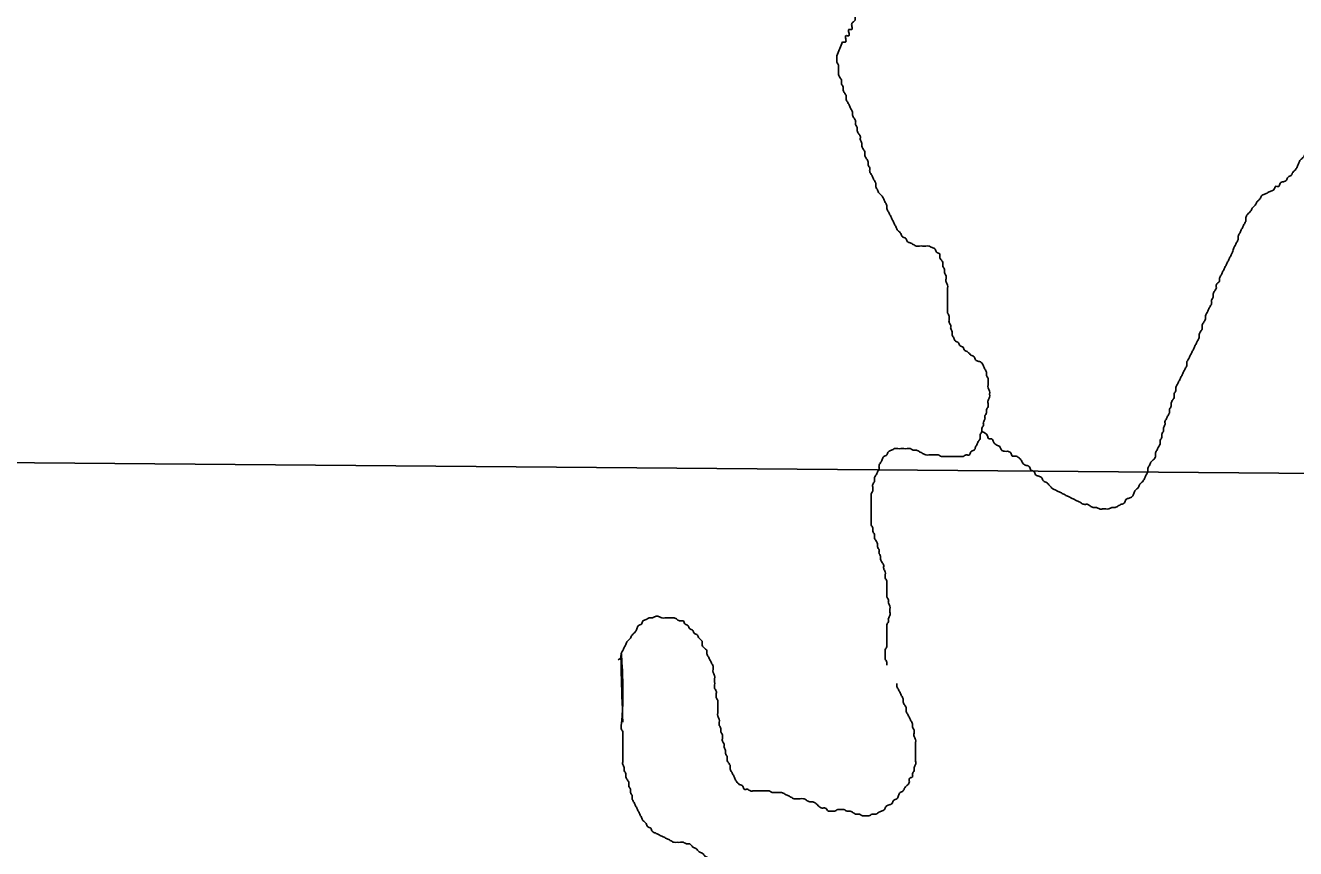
# Model space of a CAD drawing. Extents: x 813775 to 1157140, y 1757555 to 1979907.
# Drawn here: x 1036774 to 1039048, y 1829413 to 1830887 of the extents above; entities that cross this region are included whole.
import ezdxf

# ---------------------------------------------------------------- set-up
doc = ezdxf.new("R2010")
doc.units = 0
doc.layers.add('Level 35', color=7, linetype='Continuous')
doc.layers.add('Level 5', color=7, linetype='Continuous')

msp = doc.modelspace()

# ---------------------------------------------------------------- linework, layer by layer
at = {"layer": 'Level 35'}
msp.add_lwpolyline([(1038237, 1830858.1), (1038226.8, 1830832.8)], dxfattribs=at)
for points in [[(1038415.4, 1831058.7), (1038415.4, 1831053.1), (1038409.8, 1831053.1), (1038409.8, 1831047.6), (1038409.8, 1831042), (1038409.8, 1831047.6), (1038404.2, 1831047.6), (1038404.2, 1831042), (1038404.2, 1831036.4), (1038398.7, 1831036.4), (1038398.7, 1831030.8), (1038398.7, 1831025.2), (1038393.1, 1831025.2), (1038393.1, 1831019.7), (1038387.5, 1831019.7), (1038381.9, 1831019.7), (1038381.9, 1831014.1), (1038376.3, 1831014.1), (1038376.3, 1831008.5), (1038370.8, 1831008.5), (1038370.8, 1831002.9), (1038365.2, 1831002.9), (1038359.6, 1831002.9), (1038354, 1831002.9), (1038348.5, 1831002.9), (1038342.9, 1831002.9), (1038337.3, 1831002.9), (1038337.3, 1831008.5), (1038331.7, 1831014.1), (1038326.1, 1831014.1), (1038326.1, 1831019.7), (1038320.6, 1831019.7), (1038320.6, 1831025.2), (1038315, 1831025.2), (1038315, 1831030.8), (1038309.4, 1831030.8), (1038303.8, 1831030.8), (1038298.2, 1831036.4), (1038298.2, 1831030.8), (1038292.7, 1831030.8), (1038287.1, 1831025.2), (1038281.5, 1831019.7), (1038281.5, 1831014.1), (1038275.9, 1831014.1), (1038275.9, 1831008.5), (1038270.4, 1831008.5), (1038270.4, 1831002.9), (1038270.4, 1830997.3), (1038264.8, 1830991.8), (1038264.8, 1830986.2), (1038264.8, 1830980.6), (1038264.8, 1830975), (1038264.8, 1830969.4), (1038264.8, 1830963.9), (1038264.8, 1830958.3), (1038264.8, 1830952.7), (1038264.8, 1830947.1), (1038264.8, 1830941.5), (1038264.8, 1830936), (1038264.8, 1830930.4), (1038264.8, 1830924.8), (1038259.2, 1830919.2), (1038259.2, 1830913.6), (1038259.2, 1830908.1), (1038259.2, 1830902.5), (1038259.2, 1830896.9), (1038253.6, 1830891.3), (1038253.6, 1830885.7), (1038253.6, 1830880.1), (1038248, 1830880.1), (1038248, 1830874.6), (1038248, 1830869), (1038242.5, 1830869), (1038242.5, 1830863.4), (1038242.5, 1830857.8), (1038237, 1830858.1)], [(1039148.8, 1830850.4), (1039146, 1830844.8), (1039146, 1830839.2), (1039143.2, 1830833.6), (1039140.4, 1830828), (1039137.6, 1830822.4), (1039134.8, 1830816.9), (1039132, 1830811.3), (1039132, 1830805.7), (1039129.3, 1830800.1), (1039126.5, 1830794.5), (1039123.7, 1830789), (1039120.9, 1830783.4), (1039118.1, 1830777.8), (1039118.1, 1830772.2), (1039115.3, 1830766.6), (1039112.5, 1830761.1), (1039112.5, 1830755.5), (1039109.7, 1830749.9), (1039106.9, 1830744.3), (1039104.2, 1830738.7), (1039104.2, 1830733.2), (1039101.4, 1830727.6), (1039098.6, 1830722), (1039095.8, 1830716.4), (1039093, 1830710.8), (1039087.4, 1830705.2), (1039087.4, 1830699.7), (1039081.8, 1830694.1), (1039079, 1830688.5), (1039076.3, 1830682.9), (1039076.3, 1830677.3), (1039070.7, 1830674.5), (1039070.7, 1830669), (1039067.9, 1830663.4), (1039065.1, 1830657.8), (1039062.3, 1830652.2), (1039056.7, 1830646.6), (1039053.9, 1830641.1), (1039051.2, 1830635.5), (1039048.4, 1830629.9), (1039042.8, 1830624.3), (1039040, 1830618.7), (1039034.4, 1830615.9), (1039031.6, 1830610.4), (1039026.1, 1830607.6), (1039020.5, 1830604.8), (1039017.7, 1830599.2), (1039012.1, 1830599.2), (1039009.3, 1830593.6), (1039003.7, 1830590.8), (1038998.2, 1830588), (1038992.6, 1830585.2), (1038987, 1830582.5), (1038984.2, 1830576.9), (1038978.6, 1830571.3), (1038975.8, 1830565.7), (1038970.3, 1830560.1), (1038967.5, 1830554.6), (1038961.9, 1830549), (1038959.1, 1830543.4), (1038959.1, 1830537.8), (1038956.3, 1830532.2), (1038953.5, 1830526.6), (1038950.7, 1830521.1), (1038947.9, 1830515.5), (1038945.2, 1830509.9), (1038945.2, 1830504.3), (1038942.4, 1830498.7), (1038939.6, 1830493.2), (1038936.8, 1830487.6), (1038934, 1830479.2), (1038931.2, 1830473.6), (1038928.4, 1830468), (1038925.6, 1830462.5), (1038922.8, 1830456.9), (1038920.1, 1830451.3), (1038917.3, 1830445.7), (1038914.5, 1830440.1), (1038911.7, 1830434.6), (1038911.7, 1830429), (1038906.1, 1830423.4), (1038906.1, 1830417.8), (1038903.3, 1830412.2), (1038900.5, 1830406.7), (1038900.5, 1830401.1), (1038897.7, 1830395.5), (1038897.7, 1830389.9), (1038895, 1830384.3), (1038892.2, 1830378.7), (1038889.4, 1830373.2)], [(1038226.8, 1830832.8), (1038226.8, 1830827.2), (1038226.8, 1830821.6), (1038229.6, 1830816.1), (1038229.6, 1830810.5), (1038229.6, 1830804.9), (1038229.6, 1830799.3), (1038232.4, 1830793.7), (1038235.2, 1830788.1), (1038235.2, 1830782.6), (1038238, 1830777), (1038238, 1830771.4), (1038240.8, 1830765.8), (1038243.6, 1830760.2), (1038243.6, 1830754.7), (1038246.4, 1830749.1), (1038249.1, 1830743.5), (1038251.9, 1830737.9), (1038254.7, 1830732.3), (1038254.7, 1830726.8), (1038257.5, 1830721.2), (1038260.3, 1830715.6), (1038260.3, 1830710), (1038263.1, 1830704.4), (1038263.1, 1830698.8), (1038265.9, 1830693.3), (1038268.7, 1830687.7), (1038268.7, 1830682.1), (1038271.5, 1830676.5), (1038271.5, 1830670.9), (1038274.3, 1830665.4), (1038277, 1830659.8), (1038277, 1830654.2), (1038279.8, 1830648.6), (1038282.6, 1830643), (1038282.6, 1830637.5), (1038285.4, 1830631.9), (1038285.4, 1830626.3), (1038288.2, 1830620.7), (1038291, 1830615.1), (1038293.8, 1830609.6), (1038296.6, 1830604), (1038296.6, 1830598.4), (1038299.4, 1830592.8), (1038302.1, 1830587.2), (1038307.7, 1830581.6), (1038310.5, 1830576.1), (1038313.3, 1830570.5), (1038316.1, 1830564.9), (1038316.1, 1830559.3), (1038318.9, 1830553.7), (1038321.7, 1830548.2), (1038324.5, 1830542.6), (1038327.2, 1830537), (1038330, 1830531.4), (1038332.8, 1830525.8), (1038335.6, 1830520.3), (1038341.2, 1830514.7), (1038344, 1830509.1), (1038349.6, 1830506.3), (1038352.4, 1830500.7), (1038357.9, 1830497.9), (1038363.5, 1830495.1), (1038369.1, 1830492.4), (1038374.7, 1830492.4), (1038380.2, 1830492.4), (1038385.8, 1830492.4), (1038391.4, 1830492.4), (1038397, 1830489.6), (1038402.6, 1830486.8), (1038405.3, 1830481.2), (1038410.9, 1830478.4), (1038410.9, 1830472.8), (1038413.7, 1830467.2), (1038416.5, 1830461.7), (1038416.5, 1830456.1), (1038419.3, 1830450.5), (1038419.3, 1830444.9), (1038422.1, 1830439.3), (1038422.1, 1830433.8), (1038422.1, 1830428.2), (1038424.9, 1830422.6), (1038424.9, 1830417), (1038424.9, 1830411.4), (1038424.9, 1830405.8), (1038424.9, 1830400.3), (1038424.9, 1830394.7), (1038424.9, 1830389.1), (1038424.9, 1830383.5), (1038424.9, 1830377.9), (1038424.9, 1830372.4)], [(1038424.9, 1830372.4), (1038427.7, 1830366.8), (1038427.7, 1830361.2), (1038427.7, 1830355.6), (1038430.5, 1830350), (1038430.5, 1830344.5), (1038433.2, 1830338.9), (1038433.2, 1830333.3), (1038436, 1830327.7), (1038438.8, 1830322.1), (1038444.4, 1830319.3), (1038447.2, 1830313.8), (1038452.8, 1830311), (1038455.6, 1830305.4), (1038461.1, 1830302.6), (1038466.7, 1830297), (1038472.3, 1830294.2), (1038475.1, 1830288.6), (1038480.7, 1830285.9), (1038486.2, 1830283.1), (1038489, 1830277.5), (1038491.8, 1830271.9), (1038494.6, 1830266.3), (1038494.6, 1830260.7), (1038497.4, 1830255.2), (1038497.4, 1830249.6), (1038497.4, 1830244), (1038497.4, 1830238.4), (1038500.2, 1830232.8), (1038500.2, 1830227.3), (1038500.2, 1830221.7), (1038497.4, 1830216.1), (1038497.4, 1830210.5), (1038497.4, 1830204.9), (1038494.6, 1830199.3), (1038494.6, 1830193.8), (1038491.8, 1830188.2), (1038491.8, 1830182.6), (1038489, 1830177), (1038489, 1830171.4), (1038486.2, 1830165.9), (1038486.2, 1830160.3), (1038483.4, 1830154.7), (1038483.4, 1830149.1), (1038480.7, 1830143.5), (1038477.9, 1830138), (1038475.1, 1830132.4), (1038472.3, 1830126.8), (1038466.7, 1830124), (1038463.9, 1830118.4), (1038458.3, 1830118.4), (1038452.8, 1830115.6), (1038447.2, 1830115.6), (1038441.6, 1830115.6), (1038436, 1830115.6), (1038430.5, 1830115.6), (1038424.9, 1830115.6), (1038419.3, 1830115.6), (1038413.7, 1830115.6), (1038408.1, 1830118.4), (1038402.6, 1830118.4), (1038397, 1830118.4), (1038391.4, 1830118.4), (1038385.8, 1830118.4), (1038380.2, 1830121.2), (1038374.7, 1830124), (1038369.1, 1830126.8), (1038363.5, 1830126.8), (1038357.9, 1830129.6), (1038352.4, 1830129.6), (1038346.8, 1830129.6), (1038341.2, 1830129.6), (1038335.6, 1830129.6), (1038330, 1830129.6), (1038324.5, 1830126.8), (1038318.9, 1830124), (1038316.1, 1830118.4), (1038310.5, 1830115.6), (1038307.7, 1830110.1), (1038304.9, 1830104.5), (1038302.1, 1830098.9), (1038302.1, 1830093.3), (1038299.4, 1830087.7), (1038296.6, 1830082.1), (1038293.8, 1830076.6), (1038293.8, 1830071), (1038291, 1830065.4), (1038291, 1830059.8), (1038291, 1830054.2), (1038288.2, 1830048.7), (1038288.2, 1830043.1)], [(1038889.4, 1830373.2), (1038886.6, 1830367.6), (1038886.6, 1830362), (1038883.8, 1830356.4), (1038881, 1830350.8), (1038881, 1830345.3), (1038878.2, 1830339.7), (1038875.4, 1830334.1), (1038875.4, 1830328.5), (1038872.6, 1830322.9), (1038869.8, 1830317.4), (1038867.1, 1830311.8), (1038864.3, 1830306.2), (1038861.5, 1830300.6), (1038858.7, 1830295), (1038855.9, 1830289.4), (1038853.1, 1830283.9), (1038853.1, 1830278.3), (1038850.3, 1830272.7), (1038847.5, 1830267.1), (1038844.7, 1830261.5), (1038842, 1830256), (1038839.2, 1830250.4), (1038836.4, 1830244.8), (1038833.6, 1830239.2), (1038833.6, 1830233.6), (1038830.8, 1830228.1), (1038830.8, 1830222.5), (1038828, 1830216.9), (1038825.2, 1830211.3), (1038825.2, 1830205.7), (1038822.4, 1830200.2), (1038822.4, 1830194.6), (1038819.6, 1830189), (1038816.8, 1830183.4), (1038814.1, 1830177.8), (1038814.1, 1830172.2), (1038811.3, 1830166.7), (1038811.3, 1830161.1), (1038808.5, 1830155.5), (1038808.5, 1830149.9), (1038805.7, 1830144.3), (1038805.7, 1830138.8), (1038802.9, 1830133.2), (1038800.1, 1830127.6), (1038797.3, 1830122), (1038797.3, 1830116.4), (1038794.5, 1830110.9), (1038789, 1830105.3), (1038786.2, 1830099.7), (1038783.4, 1830094.1), (1038783.4, 1830088.5), (1038780.6, 1830082.9), (1038777.8, 1830077.4), (1038775, 1830071.8), (1038769.4, 1830066.2), (1038766.6, 1830060.6), (1038761.1, 1830055), (1038758.3, 1830049.5), (1038755.5, 1830043.9), (1038749.9, 1830041.1), (1038744.3, 1830038.3), (1038741.5, 1830032.7), (1038736, 1830029.9), (1038730.4, 1830027.1), (1038724.8, 1830024.3), (1038719.2, 1830024.3), (1038713.6, 1830021.6), (1038708.1, 1830021.6), (1038702.5, 1830021.6), (1038696.9, 1830021.6), (1038691.3, 1830024.3), (1038685.7, 1830024.3), (1038680.2, 1830027.1), (1038674.6, 1830029.9), (1038669, 1830029.9), (1038663.4, 1830032.7), (1038657.9, 1830035.5), (1038652.3, 1830038.3), (1038646.7, 1830041.1), (1038641.1, 1830043.9), (1038635.5, 1830046.7), (1038630, 1830049.5), (1038624.4, 1830052.3), (1038618.8, 1830055), (1038613.2, 1830057.8), (1038607.6, 1830063.4), (1038602.1, 1830069), (1038596.5, 1830071.8), (1038593.7, 1830077.4), (1038588.1, 1830080.2)], [(1038588.1, 1830080.2), (1038582.5, 1830082.9), (1038579.8, 1830088.5), (1038574.2, 1830091.3), (1038571.4, 1830096.9), (1038565.8, 1830099.7), (1038560.2, 1830102.5), (1038557.4, 1830108.1), (1038551.9, 1830113.6), (1038546.3, 1830116.4), (1038540.7, 1830116.4), (1038537.9, 1830122), (1038532.3, 1830124.8), (1038526.8, 1830124.8), (1038521.2, 1830127.6), (1038518.4, 1830133.2), (1038512.8, 1830136), (1038507.2, 1830141.5), (1038504.4, 1830147.1), (1038498.9, 1830147.1), (1038496.1, 1830152.7), (1038486.2, 1830160.3)], [(1038288.2, 1830043.1), (1038288.2, 1830037.5), (1038288.2, 1830031.9), (1038288.2, 1830026.3), (1038288.2, 1830020.8), (1038288.2, 1830015.2), (1038288.2, 1830009.6), (1038288.2, 1830004), (1038288.2, 1829998.4), (1038288.2, 1829992.9), (1038291, 1829987.3), (1038291, 1829981.7), (1038293.8, 1829976.1), (1038293.8, 1829970.5), (1038296.6, 1829964.9), (1038299.4, 1829959.4), (1038299.4, 1829953.8), (1038302.1, 1829948.2), (1038302.1, 1829942.6), (1038304.9, 1829937), (1038304.9, 1829931.5), (1038307.7, 1829925.9), (1038310.5, 1829920.3), (1038310.5, 1829914.7), (1038313.3, 1829909.1), (1038313.3, 1829903.6), (1038313.3, 1829898), (1038316.1, 1829892.4), (1038316.1, 1829886.8), (1038316.1, 1829881.2), (1038316.1, 1829875.6), (1038316.1, 1829870.1), (1038316.1, 1829864.5), (1038318.9, 1829858.9), (1038318.9, 1829853.3), (1038321.7, 1829847.7), (1038321.7, 1829842.2), (1038321.7, 1829836.6), (1038321.7, 1829831), (1038318.9, 1829825.4), (1038318.9, 1829819.8), (1038316.1, 1829814.3), (1038316.1, 1829808.7), (1038316.1, 1829803.1), (1038316.1, 1829797.5), (1038316.1, 1829791.9), (1038316.1, 1829786.4), (1038316.1, 1829780.8), (1038316.1, 1829775.2), (1038313.3, 1829769.6), (1038313.3, 1829764), (1038313.3, 1829758.4), (1038313.3, 1829752.9), (1038316.1, 1829747.3), (1038316.1, 1829741.7)], [(1038052.5, 1829527.9), (1038046.9, 1829533.5), (1038044.1, 1829539.1), (1038041.3, 1829544.7), (1038038.5, 1829550.3), (1038035.7, 1829555.8), (1038035.7, 1829561.4), (1038032.9, 1829567), (1038030.1, 1829572.6), (1038030.1, 1829578.2), (1038027.4, 1829583.7), (1038027.4, 1829589.3), (1038024.6, 1829594.9), (1038024.6, 1829600.5), (1038021.8, 1829606.1), (1038021.8, 1829611.7), (1038021.8, 1829617.2), (1038019, 1829622.8), (1038019, 1829628.4), (1038016.2, 1829634), (1038016.2, 1829639.6), (1038016.2, 1829645.1), (1038013.4, 1829650.7), (1038013.4, 1829656.3), (1038013.4, 1829661.9), (1038013.4, 1829667.5), (1038013.4, 1829673.1), (1038013.4, 1829678.6), (1038010.6, 1829684.2), (1038010.6, 1829689.8), (1038010.6, 1829695.4), (1038007.8, 1829701), (1038007.8, 1829706.5), (1038007.8, 1829712.1), (1038007.8, 1829717.7), (1038007.8, 1829723.3), (1038005, 1829728.9), (1038005, 1829734.4), (1038005, 1829740), (1038002.2, 1829745.6), (1037999.5, 1829751.2), (1037996.7, 1829756.8), (1037993.9, 1829762.4), (1037993.9, 1829767.9), (1037988.3, 1829773.5), (1037985.5, 1829779.1), (1037985.5, 1829784.7), (1037979.9, 1829790.3), (1037977.1, 1829795.8), (1037971.6, 1829798.6), (1037968.8, 1829804.2), (1037963.2, 1829807), (1037960.4, 1829812.6), (1037954.8, 1829815.4), (1037952, 1829821), (1037946.5, 1829821), (1037940.9, 1829823.7), (1037935.3, 1829826.5), (1037929.7, 1829826.5), (1037924.1, 1829826.5), (1037918.6, 1829826.5), (1037913, 1829826.5), (1037907.4, 1829829.3), (1037901.8, 1829829.3), (1037896.3, 1829826.5), (1037890.7, 1829826.5), (1037885.1, 1829823.7), (1037879.5, 1829821), (1037876.7, 1829815.4), (1037871.1, 1829812.6), (1037868.4, 1829807), (1037865.6, 1829801.4), (1037860, 1829795.8), (1037857.2, 1829790.3), (1037851.6, 1829784.7), (1037848.8, 1829779.1), (1037846, 1829773.5), (1037843.3, 1829767.9), (1037840.5, 1829762.4), (1037840.5, 1829756.8), (1037834.9, 1829751.2)], [(1037843.3, 1829639.6), (1037840.5, 1829762.4), (1037840.5, 1829634), (1037840.5, 1829628.4), (1037843.3, 1829622.8), (1037843.3, 1829617.2), (1037843.3, 1829611.7), (1037843.3, 1829606.1), (1037843.3, 1829600.5), (1037843.3, 1829594.9), (1037843.3, 1829600.5), (1037843.3, 1829592.1), (1037843.3, 1829586.5), (1037843.3, 1829581), (1037843.3, 1829575.4), (1037843.3, 1829569.8), (1037843.3, 1829564.2), (1037846, 1829558.6), (1037846, 1829553.1), (1037848.8, 1829547.5), (1037848.8, 1829541.9), (1037851.6, 1829536.3), (1037854.4, 1829530.7), (1037854.4, 1829525.1), (1037857.2, 1829519.6), (1037857.2, 1829514), (1037860, 1829508.4), (1037860, 1829502.8), (1037862.8, 1829497.2), (1037865.6, 1829491.7), (1037868.4, 1829486.1), (1037871.1, 1829480.5), (1037873.9, 1829474.9), (1037876.7, 1829469.3), (1037879.5, 1829463.8), (1037885.1, 1829458.2), (1037887.9, 1829452.6), (1037893.5, 1829449.8), (1037896.3, 1829444.2), (1037901.8, 1829441.4), (1037907.4, 1829438.6), (1037913, 1829435.8), (1037918.6, 1829433.1), (1037924.1, 1829430.3), (1037929.7, 1829427.5), (1037935.3, 1829424.7), (1037940.9, 1829424.7), (1037946.5, 1829424.7), (1037952, 1829424.7), (1037957.6, 1829421.9), (1037963.2, 1829421.9), (1037968.8, 1829416.3), (1037974.4, 1829413.5), (1037979.9, 1829407.9), (1037985.5, 1829405.1), (1037991.1, 1829399.6), (1037996.7, 1829396.8), (1038002.2, 1829394), (1038007.8, 1829391.2), (1038013.4, 1829388.4), (1038019, 1829382.8), (1038024.6, 1829380), (1038027.4, 1829374.4), (1038032.9, 1829368.9), (1038035.7, 1829363.3), (1038041.3, 1829360.5), (1038041.3, 1829354.9), (1038044.1, 1829349.3), (1038049.7, 1829343.8), (1038052.5, 1829338.2), (1038055.2, 1829332.6), (1038055.2, 1829327), (1038058, 1829321.4), (1038058, 1829315.8), (1038058, 1829310.3), (1038058, 1829304.7), (1038058, 1829299.1), (1038058, 1829293.5), (1038058, 1829287.9), (1038058, 1829282.4), (1038058, 1829276.8), (1038058, 1829271.2), (1038055.2, 1829265.6), (1038052.5, 1829260), (1038052.5, 1829254.5), (1038049.7, 1829248.9), (1038044.1, 1829246.1), (1038038.5, 1829243.3), (1038035.7, 1829237.7), (1038030.1, 1829234.9), (1038027.4, 1829229.3)], [(1038334.2, 1829709.3), (1038334.2, 1829703.7), (1038337, 1829698.2), (1038339.8, 1829692.6), (1038342.6, 1829687), (1038345.3, 1829681.4), (1038345.3, 1829675.8), (1038348.1, 1829670.3), (1038350.9, 1829664.7), (1038350.9, 1829659.1), (1038353.7, 1829653.5), (1038356.5, 1829647.9), (1038359.3, 1829642.4), (1038362.1, 1829636.8), (1038362.1, 1829631.2), (1038364.9, 1829625.6), (1038364.9, 1829620), (1038364.9, 1829614.4), (1038367.7, 1829608.9), (1038367.7, 1829603.3), (1038367.7, 1829597.7), (1038367.7, 1829592.1), (1038367.7, 1829586.5), (1038367.7, 1829581), (1038367.7, 1829575.4), (1038367.7, 1829569.8), (1038367.7, 1829564.2), (1038364.9, 1829558.6), (1038364.9, 1829553.1), (1038362.1, 1829547.5), (1038362.1, 1829541.9), (1038356.5, 1829539.1), (1038356.5, 1829533.5), (1038353.7, 1829527.9), (1038348.1, 1829522.4), (1038345.3, 1829516.8), (1038339.8, 1829514), (1038337, 1829508.4), (1038334.2, 1829502.8), (1038328.6, 1829500), (1038325.8, 1829494.4), (1038320.2, 1829491.7), (1038314.7, 1829488.9), (1038311.9, 1829483.3), (1038306.3, 1829480.5), (1038300.7, 1829477.7), (1038295.1, 1829474.9), (1038289.6, 1829474.9), (1038284, 1829472.1), (1038278.4, 1829472.1), (1038272.8, 1829472.1), (1038267.2, 1829474.9), (1038261.7, 1829474.9), (1038256.1, 1829477.7), (1038250.5, 1829480.5), (1038244.9, 1829480.5), (1038239.4, 1829483.3), (1038233.8, 1829483.3), (1038228.2, 1829483.3), (1038222.6, 1829480.5), (1038217, 1829480.5), (1038211.5, 1829480.5), (1038205.9, 1829486.1), (1038200.3, 1829486.1), (1038194.7, 1829488.9), (1038189.1, 1829494.4), (1038183.6, 1829497.2), (1038178, 1829497.2), (1038172.4, 1829500), (1038166.8, 1829502.8), (1038161.2, 1829502.8), (1038155.7, 1829502.8), (1038150.1, 1829502.8), (1038144.5, 1829505.6), (1038138.9, 1829508.4), (1038133.4, 1829511.2), (1038127.8, 1829514), (1038122.2, 1829514), (1038116.6, 1829514), (1038111, 1829514), (1038105.5, 1829516.8), (1038099.9, 1829516.8), (1038094.3, 1829516.8), (1038088.7, 1829516.8), (1038083.1, 1829516.8), (1038077.6, 1829516.8), (1038072, 1829516.8), (1038066.4, 1829519.6), (1038060.8, 1829519.6), (1038058, 1829525.1), (1038052.5, 1829527.9)]]:
    msp.add_spline(points, degree=3, dxfattribs=at)
at = {"layer": 'Level 5'}
msp.add_lwpolyline([(1031470.9, 1830148.4), (1042036.9, 1830060.8)], dxfattribs=at)

doc.saveas('drawing.dxf')
